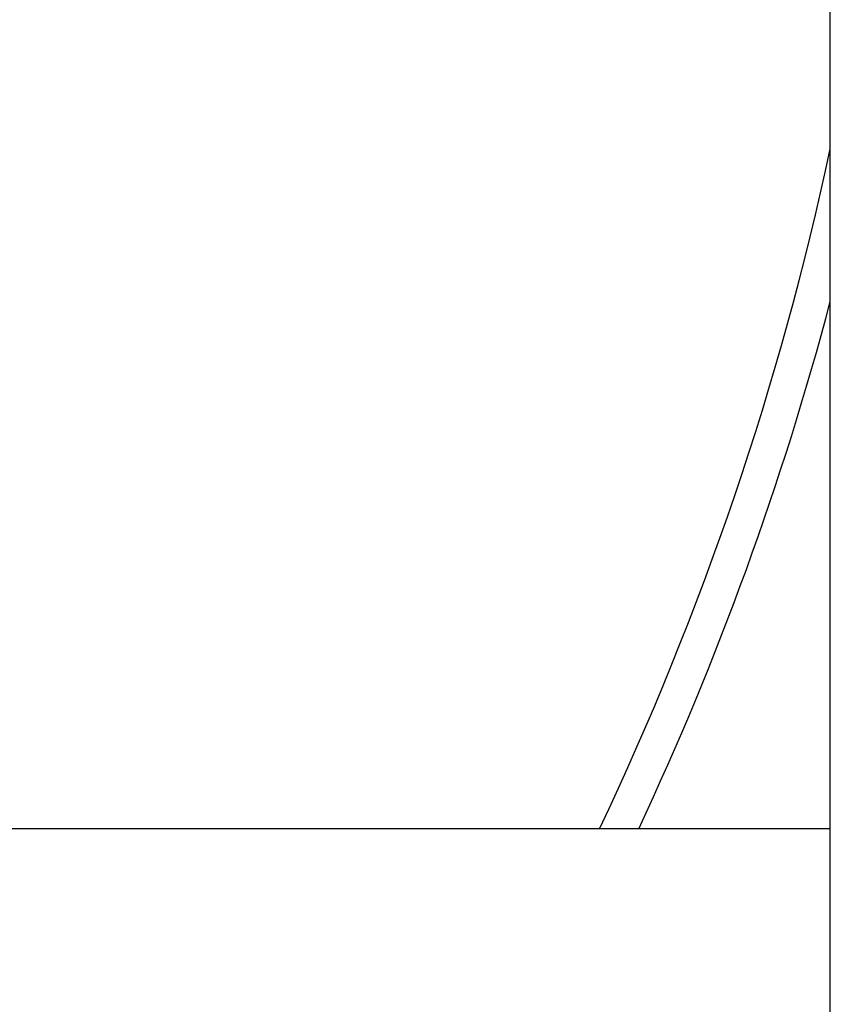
# Model space of a CAD drawing. Header units: inches. Extents: x 24 to 1128, y -94 to 748.
# Tile 497 of 573: x 960.75 to 966.46, y 259.74 to 266.67. Entities that reach past the tile are written whole.
import ezdxf

# ---------------------------------------------------------------- set-up
doc = ezdxf.new("R2010")
doc.units = ezdxf.units.IN
doc.header["$LTSCALE"] = 32
doc.header["$MEASUREMENT"] = 0
doc.layers.add('Visible (ANSI)', color=7, linetype='Continuous', lineweight=30)

msp = doc.modelspace()

# ---------------------------------------------------------------- linework, layer by layer
at = {"layer": 'Visible (ANSI)'}
for p, q in [((966.45916, 256.12612), (966.45916, 271.87612)), ((966.45916, 260.97112), (957.69166, 260.97112))]:
    msp.add_line(p, q, dxfattribs=at)
for radius, start, end in [(21.75, 334.561614, 347.908984), (22, 334.870913, 345.173367), (22, 334.870913, 345.173367)]:
    msp.add_arc((945.19166, 270.31362), radius, start, end, dxfattribs=at)

doc.saveas('drawing.dxf')
